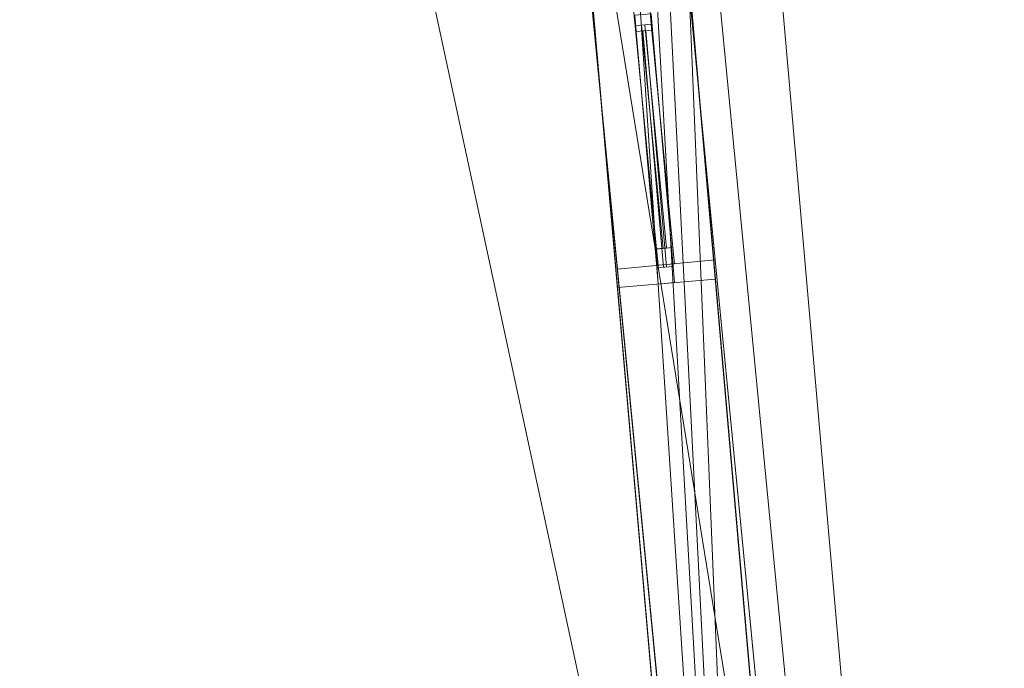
# Model space of a CAD drawing. Header units: millimetres. Extents: x -430348 to -225823, y -86243 to 5084.
# Tile 257 of 656: x -421236 to -418227, y -37899 to -35917. Entities that reach past the tile are written whole.
import ezdxf

# ---------------------------------------------------------------- set-up
doc = ezdxf.new("R2010")
doc.units = ezdxf.units.MM
for name, color, linetype, lineweight in [('A-GLAZ-CURT', 52, 'Continuous', 9), ('A-GLAZ-CWMG', 51, 'Continuous', 9), ('A-ROOF', 132, 'Continuous', 9), ('A-WALL', 113, 'Continuous', 9)]:
    doc.layers.add(name, color=color, linetype=linetype, lineweight=lineweight)

# ---------------------------------------------------------------- blocks, each defined once
blk = doc.blocks.new('System Panel - Glazed-497875-_3D_ Copy 1')
at = {"layer": 'A-GLAZ-CURT', "transparency": 33554471}
mesh = blk.add_polyface(dxfattribs=at)
corners = [(-342.5, 5), (-342.5, 5, 1780), (342.5, 5, 1780), (342.5, 5)]
mesh.append_faces([[corners[k] for k in face] for face in [(1, 2, 3, 0)]])
mesh = blk.add_polyface(dxfattribs=at)
corners = [(342.5, -5), (-342.5, -5), (-342.5, 5), (342.5, 5)]
mesh.append_faces([[corners[k] for k in face] for face in [(3, 0, 1, 2)]])
mesh = blk.add_polyface(dxfattribs=at)
corners = [(-342.5, -5, 1780), (342.5, -5, 1780), (342.5, 5, 1780), (-342.5, 5, 1780)]
mesh.append_faces([[corners[k] for k in face] for face in [(0, 1, 2, 3)]])
mesh = blk.add_polyface(dxfattribs=at)
corners = [(-342.5, -5), (-342.5, -5, 1780), (-342.5, 5, 1780), (-342.5, 5)]
mesh.append_faces([[corners[k] for k in face] for face in [(0, 1, 2, 3)]])
mesh = blk.add_polyface(dxfattribs=at)
corners = [(342.5, -5, 1780), (342.5, -5), (342.5, 5), (342.5, 5, 1780)]
mesh.append_faces([[corners[k] for k in face] for face in [(0, 1, 2, 3)]])
mesh = blk.add_polyface(dxfattribs=at)
corners = [(-342.5, -5), (342.5, -5), (342.5, -5, 1780), (-342.5, -5, 1780)]
mesh.append_faces([[corners[k] for k in face] for face in [(3, 0, 1, 2)]])
blk = doc.blocks.new('System Panel - Glazed-497881-_3D_ Copy 1')
at = {"layer": 'A-GLAZ-CURT', "transparency": 33554471}
mesh = blk.add_polyface(dxfattribs=at)
corners = [(-362.5, 5), (-362.5, 5, 1000), (362.5, 5, 1000), (362.5, 5)]
mesh.append_faces([[corners[k] for k in face] for face in [(2, 3, 0, 1)]])
mesh = blk.add_polyface(dxfattribs=at)
corners = [(362.5, -5), (-362.5, -5), (-362.5, 5), (362.5, 5)]
mesh.append_faces([[corners[k] for k in face] for face in [(3, 0, 1, 2)]])
mesh = blk.add_polyface(dxfattribs=at)
corners = [(-362.5, -5, 1000), (362.5, -5, 1000), (362.5, 5, 1000), (-362.5, 5, 1000)]
mesh.append_faces([[corners[k] for k in face] for face in [(3, 0, 1, 2)]])
mesh = blk.add_polyface(dxfattribs=at)
corners = [(-362.5, -5), (-362.5, -5, 1000), (-362.5, 5, 1000), (-362.5, 5)]
mesh.append_faces([[corners[k] for k in face] for face in [(0, 1, 2, 3)]])
mesh = blk.add_polyface(dxfattribs=at)
corners = [(362.5, -5, 1000), (362.5, -5), (362.5, 5), (362.5, 5, 1000)]
mesh.append_faces([[corners[k] for k in face] for face in [(0, 1, 2, 3)]])
mesh = blk.add_polyface(dxfattribs=at)
corners = [(-362.5, -5), (362.5, -5), (362.5, -5, 1000), (-362.5, -5, 1000)]
mesh.append_faces([[corners[k] for k in face] for face in [(3, 0, 1, 2)]])
blk = doc.blocks.new('Rectangular Mullion - 50mm x 50mm-389654-_3D_ Copy 1')
at = {"layer": 'A-GLAZ-CWMG'}
mesh = blk.add_polyface(dxfattribs=at)
corners = [(0, 25), (-50, 25), (-50, -25), (0, -25)]
mesh.append_faces([[corners[k] for k in face] for face in [(2, 3, 0, 1)]])
mesh = blk.add_polyface(dxfattribs=at)
corners = [(0, 25, -1100), (0, -25, -1100), (-50, -25, -1100), (-50, 25, -1100)]
mesh.append_faces([[corners[k] for k in face] for face in [(0, 1, 2, 3)]])
mesh = blk.add_polyface(dxfattribs=at)
corners = [(-50, 25), (0, 25), (0, 25, -1100), (-50, 25, -1100)]
mesh.append_faces([[corners[k] for k in face] for face in [(3, 0, 1, 2)]])
mesh = blk.add_polyface(dxfattribs=at)
corners = [(-50, -25), (-50, 25), (-50, 25, -1100), (-50, -25, -1100)]
mesh.append_faces([[corners[k] for k in face] for face in [(0, 1, 2, 3)]])
mesh = blk.add_polyface(dxfattribs=at)
corners = [(0, 25), (0, -25), (0, -25, -1100), (0, 25, -1100)]
mesh.append_faces([[corners[k] for k in face] for face in [(0, 1, 2, 3)]])
mesh = blk.add_polyface(dxfattribs=at)
corners = [(0, -25), (-50, -25), (-50, -25, -1100), (0, -25, -1100)]
mesh.append_faces([[corners[k] for k in face] for face in [(3, 0, 1, 2)]])
blk = doc.blocks.new('Rectangular Mullion - 50mm x 50mm-418341-_3D_ Copy 1')
at = {"layer": 'A-GLAZ-CWMG'}
mesh = blk.add_polyface(dxfattribs=at)
corners = [(0, 25), (-50, 25), (-50, -25), (0, -25)]
mesh.append_faces([[corners[k] for k in face] for face in [(2, 3, 0, 1)]])
mesh = blk.add_polyface(dxfattribs=at)
corners = [(0, 25, -725), (0, -25, -725), (-50, -25, -725), (-50, 25, -725)]
mesh.append_faces([[corners[k] for k in face] for face in [(0, 1, 2, 3)]])
mesh = blk.add_polyface(dxfattribs=at)
corners = [(-50, 25), (0, 25), (0, 25, -725), (-50, 25, -725)]
mesh.append_faces([[corners[k] for k in face] for face in [(0, 1, 2, 3)]])
mesh = blk.add_polyface(dxfattribs=at)
corners = [(-50, -25), (-50, 25), (-50, 25, -725), (-50, -25, -725)]
mesh.append_faces([[corners[k] for k in face] for face in [(0, 1, 2, 3)]])
mesh = blk.add_polyface(dxfattribs=at)
corners = [(0, 25), (0, -25), (0, -25, -725), (0, 25, -725)]
mesh.append_faces([[corners[k] for k in face] for face in [(0, 1, 2, 3)]])
mesh = blk.add_polyface(dxfattribs=at)
corners = [(0, -25), (-50, -25), (-50, -25, -725), (0, -25, -725)]
mesh.append_faces([[corners[k] for k in face] for face in [(0, 1, 2, 3)]])
blk = doc.blocks.new('Rectangular Mullion - 50mm x 50mm-418342-_3D_ Copy 1')
at = {"layer": 'A-GLAZ-CWMG'}
mesh = blk.add_polyface(dxfattribs=at)
corners = [(0, 25), (-50, 25), (-50, -25), (0, -25)]
mesh.append_faces([[corners[k] for k in face] for face in [(2, 3, 0, 1)]])
mesh = blk.add_polyface(dxfattribs=at)
corners = [(0, 25, -725), (0, -25, -725), (-50, -25, -725), (-50, 25, -725)]
mesh.append_faces([[corners[k] for k in face] for face in [(0, 1, 2, 3)]])
mesh = blk.add_polyface(dxfattribs=at)
corners = [(-50, 25), (0, 25), (0, 25, -725), (-50, 25, -725)]
mesh.append_faces([[corners[k] for k in face] for face in [(0, 1, 2, 3)]])
mesh = blk.add_polyface(dxfattribs=at)
corners = [(-50, -25), (-50, 25), (-50, 25, -725), (-50, -25, -725)]
mesh.append_faces([[corners[k] for k in face] for face in [(0, 1, 2, 3)]])
mesh = blk.add_polyface(dxfattribs=at)
corners = [(0, 25), (0, -25), (0, -25, -725), (0, 25, -725)]
mesh.append_faces([[corners[k] for k in face] for face in [(0, 1, 2, 3)]])
mesh = blk.add_polyface(dxfattribs=at)
corners = [(0, -25), (-50, -25), (-50, -25, -725), (0, -25, -725)]
mesh.append_faces([[corners[k] for k in face] for face in [(0, 1, 2, 3)]])
blk = doc.blocks.new('Rectangular Mullion - 50mm x 50mm-389652-_3D_ Copy 1')
at = {"layer": 'A-GLAZ-CWMG'}
mesh = blk.add_polyface(dxfattribs=at)
corners = [(25, 25), (-25, 25), (-25, -25), (25, -25)]
mesh.append_faces([[corners[k] for k in face] for face in [(2, 3, 0, 1)]])
mesh = blk.add_polyface(dxfattribs=at)
corners = [(25, 25, -1100), (25, -25, -1100), (-25, -25, -1100), (-25, 25, -1100)]
mesh.append_faces([[corners[k] for k in face] for face in [(0, 1, 2, 3)]])
mesh = blk.add_polyface(dxfattribs=at)
corners = [(-25, 25), (25, 25), (25, 25, -1100), (-25, 25, -1100)]
mesh.append_faces([[corners[k] for k in face] for face in [(3, 0, 1, 2)]])
mesh = blk.add_polyface(dxfattribs=at)
corners = [(-25, -25), (-25, 25), (-25, 25, -1100), (-25, -25, -1100)]
mesh.append_faces([[corners[k] for k in face] for face in [(3, 0, 1, 2)]])
mesh = blk.add_polyface(dxfattribs=at)
corners = [(25, 25), (25, -25), (25, -25, -1100), (25, 25, -1100)]
mesh.append_faces([[corners[k] for k in face] for face in [(3, 0, 1, 2)]])
mesh = blk.add_polyface(dxfattribs=at)
corners = [(25, -25), (-25, -25), (-25, -25, -1100), (25, -25, -1100)]
mesh.append_faces([[corners[k] for k in face] for face in [(3, 0, 1, 2)]])
blk = doc.blocks.new('Rectangular Mullion - 50mm x 50mm-295552-_3D_ Copy 1')
at = {"layer": 'A-GLAZ-CWMG'}
mesh = blk.add_polyface(dxfattribs=at)
corners = [(0, 25), (-50, 25), (-50, -25), (0, -25)]
mesh.append_faces([[corners[k] for k in face] for face in [(2, 3, 0, 1)]])
mesh = blk.add_polyface(dxfattribs=at)
corners = [(0, 25, -1880), (0, -25, -1880), (-50, -25, -1880), (-50, 25, -1880)]
mesh.append_faces([[corners[k] for k in face] for face in [(0, 1, 2, 3)]])
mesh = blk.add_polyface(dxfattribs=at)
corners = [(-50, 25), (0, 25), (0, 25, -1880), (-50, 25, -1880)]
mesh.append_faces([[corners[k] for k in face] for face in [(0, 1, 2, 3)]])
mesh = blk.add_polyface(dxfattribs=at)
corners = [(-50, -25), (-50, 25), (-50, 25, -1880), (-50, -25, -1880)]
mesh.append_faces([[corners[k] for k in face] for face in [(0, 1, 2, 3)]])
mesh = blk.add_polyface(dxfattribs=at)
corners = [(0, 25), (0, -25), (0, -25, -1880), (0, 25, -1880)]
mesh.append_faces([[corners[k] for k in face] for face in [(0, 1, 2, 3)]])
mesh = blk.add_polyface(dxfattribs=at)
corners = [(0, -25), (-50, -25), (-50, -25, -1880), (0, -25, -1880)]
mesh.append_faces([[corners[k] for k in face] for face in [(0, 1, 2, 3)]])
blk = doc.blocks.new('Rectangular Mullion - 50mm x 50mm-284656-_3D_ Copy 1')
at = {"layer": 'A-GLAZ-CWMG'}
mesh = blk.add_polyface(dxfattribs=at)
corners = [(0, 25), (-50, 25), (-50, -25), (0, -25)]
mesh.append_faces([[corners[k] for k in face] for face in [(2, 3, 0, 1)]])
mesh = blk.add_polyface(dxfattribs=at)
corners = [(0, 25, -685), (0, -25, -685), (-50, -25, -685), (-50, 25, -685)]
mesh.append_faces([[corners[k] for k in face] for face in [(0, 1, 2, 3)]])
mesh = blk.add_polyface(dxfattribs=at)
corners = [(-50, 25), (0, 25), (0, 25, -685), (-50, 25, -685)]
mesh.append_faces([[corners[k] for k in face] for face in [(0, 1, 2, 3)]])
mesh = blk.add_polyface(dxfattribs=at)
corners = [(-50, -25), (-50, 25), (-50, 25, -685), (-50, -25, -685)]
mesh.append_faces([[corners[k] for k in face] for face in [(0, 1, 2, 3)]])
mesh = blk.add_polyface(dxfattribs=at)
corners = [(0, 25), (0, -25), (0, -25, -685), (0, 25, -685)]
mesh.append_faces([[corners[k] for k in face] for face in [(0, 1, 2, 3)]])
mesh = blk.add_polyface(dxfattribs=at)
corners = [(0, -25), (-50, -25), (-50, -25, -685), (0, -25, -685)]
mesh.append_faces([[corners[k] for k in face] for face in [(0, 1, 2, 3)]])
blk = doc.blocks.new('Rectangular Mullion - 50mm x 50mm-284658-_3D_ Copy 1')
at = {"layer": 'A-GLAZ-CWMG'}
mesh = blk.add_polyface(dxfattribs=at)
corners = [(0, 25), (-50, 25), (-50, -25), (0, -25)]
mesh.append_faces([[corners[k] for k in face] for face in [(3, 0, 1, 2)]])
mesh = blk.add_polyface(dxfattribs=at)
corners = [(0, 25, -685), (0, -25, -685), (-50, -25, -685), (-50, 25, -685)]
mesh.append_faces([[corners[k] for k in face] for face in [(3, 0, 1, 2)]])
mesh = blk.add_polyface(dxfattribs=at)
corners = [(-50, 25), (0, 25), (0, 25, -685), (-50, 25, -685)]
mesh.append_faces([[corners[k] for k in face] for face in [(0, 1, 2, 3)]])
mesh = blk.add_polyface(dxfattribs=at)
corners = [(-50, -25), (-50, 25), (-50, 25, -685), (-50, -25, -685)]
mesh.append_faces([[corners[k] for k in face] for face in [(0, 1, 2, 3)]])
mesh = blk.add_polyface(dxfattribs=at)
corners = [(0, 25), (0, -25), (0, -25, -685), (0, 25, -685)]
mesh.append_faces([[corners[k] for k in face] for face in [(0, 1, 2, 3)]])
mesh = blk.add_polyface(dxfattribs=at)
corners = [(0, -25), (-50, -25), (-50, -25, -685), (0, -25, -685)]
mesh.append_faces([[corners[k] for k in face] for face in [(0, 1, 2, 3)]])
blk = doc.blocks.new('Rectangular Mullion - 50mm x 50mm-497874-_3D_ Copy 1')
at = {"layer": 'A-GLAZ-CWMG'}
mesh = blk.add_polyface(dxfattribs=at)
corners = [(25, 25), (-25, 25), (-25, -25), (25, -25)]
mesh.append_faces([[corners[k] for k in face] for face in [(2, 3, 0, 1)]])
mesh = blk.add_polyface(dxfattribs=at)
corners = [(25, 25, -1880), (25, -25, -1880), (-25, -25, -1880), (-25, 25, -1880)]
mesh.append_faces([[corners[k] for k in face] for face in [(0, 1, 2, 3)]])
mesh = blk.add_polyface(dxfattribs=at)
corners = [(-25, 25), (25, 25), (25, 25, -1880), (-25, 25, -1880)]
mesh.append_faces([[corners[k] for k in face] for face in [(0, 1, 2, 3)]])
mesh = blk.add_polyface(dxfattribs=at)
corners = [(-25, -25), (-25, 25), (-25, 25, -1880), (-25, -25, -1880)]
mesh.append_faces([[corners[k] for k in face] for face in [(0, 1, 2, 3)]])
mesh = blk.add_polyface(dxfattribs=at)
corners = [(25, 25), (25, -25), (25, -25, -1880), (25, 25, -1880)]
mesh.append_faces([[corners[k] for k in face] for face in [(0, 1, 2, 3)]])
mesh = blk.add_polyface(dxfattribs=at)
corners = [(25, -25), (-25, -25), (-25, -25, -1880), (25, -25, -1880)]
mesh.append_faces([[corners[k] for k in face] for face in [(0, 1, 2, 3)]])

msp = doc.modelspace()

# ---------------------------------------------------------------- block references
at = {"layer": 'A-GLAZ-CURT', "transparency": 33554471}
for name, p, rotation in [('System Panel - Glazed-497875-_3D_ Copy 1', (-419297.6, -36274, 64045.1), 95.52698229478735), ('System Panel - Glazed-497881-_3D_ Copy 1', (-419295.4, -36311.5, 62347.9), 94.99999999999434)]:
    msp.add_blockref(name, p, dxfattribs=dict(at, rotation=rotation))
at = {"layer": 'A-GLAZ-CWMG', "extrusion": (0, 0, -1)}
for name, p, rotation in [('Rectangular Mullion - 50mm x 50mm-497874-_3D_ Copy 1', (419333, -35908.2, -63995.1), 84.47301770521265), ('Rectangular Mullion - 50mm x 50mm-389652-_3D_ Copy 1', (419329.2, -35925.5, -62297.9), 85.00000000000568)]:
    msp.add_blockref(name, p, dxfattribs=dict(at, rotation=rotation))
at = {"layer": 'A-GLAZ-CWMG', "extrusion": (0.096315, -0.995351, 0), "rotation": 270}
msp.add_blockref('Rectangular Mullion - 50mm x 50mm-284656-_3D_ Copy 1', (-420842, 63995.1, -3936.6), dxfattribs=at)
at = {"layer": 'A-GLAZ-CWMG', "extrusion": (-0.096315, 0.995351, 0), "rotation": 90}
msp.add_blockref('Rectangular Mullion - 50mm x 50mm-284658-_3D_ Copy 1', (420842, 65875.1, 4621.6), dxfattribs=at)
at = {"layer": 'A-GLAZ-CWMG', "extrusion": (0.087156, -0.996195, 0), "rotation": 270}
msp.add_blockref('Rectangular Mullion - 50mm x 50mm-418341-_3D_ Copy 1', (-420864.6, 62297.9, -8.2), dxfattribs=at)
at = {"layer": 'A-GLAZ-CWMG', "extrusion": (-0.087156, 0.996195, 0), "rotation": 90}
msp.add_blockref('Rectangular Mullion - 50mm x 50mm-418342-_3D_ Copy 1', (420864.6, 63397.9, 733.2), dxfattribs=at)
at = {"layer": 'A-GLAZ-CWMG'}
for name, p, rotation in [('Rectangular Mullion - 50mm x 50mm-295552-_3D_ Copy 1', (-419259.8, -36664.7, 65875.1), 275.5269822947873), ('Rectangular Mullion - 50mm x 50mm-389654-_3D_ Copy 1', (-419259.4, -36722.4, 63397.9), 274.9999999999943)]:
    msp.add_blockref(name, p, dxfattribs=dict(at, rotation=rotation))

# ---------------------------------------------------------------- meshes
at = {"layer": 'A-ROOF'}
mesh = msp.add_polyface(dxfattribs=at)
corners = [(-422208.1, -39960.5, 65933.7), (-423727.2, -21697.4, 65878.8), (-420169.5, -21416.8, 63380), (-418575, -39642.7, 63380), (-419150.1, -39693, 63784.3), (-421631.5, -39910.1, 65528.3), (-422097.2, -39950.8, 65855.7), (-422184, -39958.4, 65916.8)]
mesh.append_faces([[corners[k] for k in face] for face in [(4, 5, 2, 3)]], dxfattribs={"vtx1": -1})
mesh.append_faces([[corners[k] for k in face] for face in [(5, 6, 1, 2)]], dxfattribs={"vtx1": -1, "vtx3": -1})
mesh.append_faces([[corners[k] for k in face] for face in [(7, 0, 1, 6)]], dxfattribs={"vtx2": -1})
mesh = msp.add_polyface(dxfattribs=at)
corners = [(-423727.2, -21697.4, 66000.8), (-422208.1, -39960.5, 66055.7), (-422157.3, -39956.1, 66020), (-422097.2, -39950.8, 65977.8), (-419147.2, -39692.7, 63904.3), (-418575, -39642.7, 63502.1), (-420169.5, -21416.8, 63502.1), (-422983.4, -26109.2, 65751.2), (-423056.7, -25212.2, 65747.6), (-422158.4, -25141.4, 65116.7), (-422085.1, -26038.4, 65120.3), (-423086.6, -24008.5, 65695), (-423151.6, -23213.2, 65691.8), (-422321.3, -23147.7, 65108.7), (-422256.3, -23943, 65111.9)]
mesh.append_faces([[corners[k] for k in face] for face in [(14, 9, 6, 13)]], dxfattribs={"vtx0": -1, "vtx1": -1, "vtx2": -1})
mesh.append_faces([[corners[k] for k in face] for face in [(0, 8, 11, 12)]], dxfattribs={"vtx0": -1, "vtx1": -1, "vtx3": -1})
mesh.append_faces([[corners[k] for k in face] for face in [(9, 14, 11, 8), (13, 6, 0, 12)]], dxfattribs={"vtx0": -1, "vtx2": -1})
mesh.append_faces([[corners[k] for k in face] for face in [(10, 4, 5, 6), (7, 1, 2, 3)]], dxfattribs={"vtx0": -1, "vtx3": -1})
mesh.append_faces([[corners[k] for k in face] for face in [(9, 10, 6)]], dxfattribs={"vtx1": -1, "vtx2": -1})
mesh.append_faces([[corners[k] for k in face] for face in [(3, 4, 10, 7), (0, 1, 7, 8)]], dxfattribs={"vtx1": -1, "vtx3": -1})
mesh = msp.add_polyface(dxfattribs=at)
corners = [(-420169.5, -21416.8, 63502.1), (-418575, -39642.7, 63502.1), (-418575, -39642.7, 63500), (-418575, -39642.7, 63380), (-420169.5, -21416.8, 63380)]
mesh.append_faces([[corners[k] for k in face] for face in [(2, 0, 1)]], dxfattribs={"vtx0": -1})
mesh.append_faces([[corners[k] for k in face] for face in [(4, 0, 2, 3)]], dxfattribs={"vtx1": -1})
mesh = msp.add_polyface(dxfattribs=at)
corners = [(-422038.5, -39947.6, 66020), (-422521.9, -34726.3, 66020), (-419235.7, -34422, 66020), (-418732, -39627.6, 66020)]
mesh.append_faces([[corners[k] for k in face] for face in [(2, 3, 0, 1)]])
mesh = msp.add_polyface(dxfattribs=at)
corners = [(-422521.9, -34726.3, 66120), (-422038.5, -39947.6, 66120), (-418732, -39627.6, 66120), (-419235.7, -34422, 66120)]
mesh.append_faces([[corners[k] for k in face] for face in [(1, 2, 3, 0)]])
mesh = msp.add_polyface(dxfattribs=at)
corners = [(-419235.7, -34422, 66020), (-419235.7, -34422, 66120), (-418732, -39627.6, 66120), (-418732, -39627.6, 66020)]
mesh.append_faces([[corners[k] for k in face] for face in [(1, 2, 3, 0)]])
mesh = msp.add_polyface(dxfattribs=at)
corners = [(-418846.4, -39722.8, 61217), (-419217.6, -35479, 61218.1), (-416771.1, -35271, 60960), (-416410.1, -39515.7, 60960)]
mesh.append_faces([[corners[k] for k in face] for face in [(2, 3, 0, 1)]])
mesh = msp.add_polyface(dxfattribs=at)
corners = [(-419217.6, -35479, 61318.6), (-418846.4, -39722.8, 61317.5), (-416410.1, -39515.7, 61060.6), (-416771.1, -35271, 61060.6)]
mesh.append_faces([[corners[k] for k in face] for face in [(1, 2, 3, 0)]])
mesh = msp.add_polyface(dxfattribs=at)
corners = [(-418846.4, -39722.8, 61317.5), (-419217.6, -35479, 61318.6), (-419217.6, -35479, 61218.1), (-418846.4, -39722.8, 61217)]
mesh.append_faces([[corners[k] for k in face] for face in [(0, 1, 2, 3)]])
at = {"layer": 'A-WALL'}
mesh = msp.add_polyface(dxfattribs=at)
corners = [(-420929.8, -15908.6, 56190.2), (-420903.7, -16207.4, 56190.2), (-420436, -21553.5, 56190.2), (-420409.8, -21852.4, 56190.2), (-419978.8, -26779.1, 56190.2), (-419952.6, -27077.9, 56190.2), (-419819, -28605.3, 56190.2), (-419792.9, -28904.1, 56190.2), (-419505.3, -32191.6, 56190.2), (-419479.1, -32490.4, 56190.2), (-419362.3, -33825.3, 56190.2), (-419336.2, -34124.2, 56190.2), (-419217.6, -35479, 56190.2), (-419191.5, -35777.9, 56190.2), (-418872.5, -39424, 56190.2), (-418846.4, -39722.8, 56190.2), (-418625.4, -42248.2, 56190.2), (-418924.3, -42274.3, 56190.2), (-421202.5, -16233.6, 56190.2), (-421228.7, -15934.7, 56190.2)]
mesh.append_faces([[corners[k] for k in face] for face in [(7, 17, 18, 6)]], dxfattribs={"vtx0": -1, "vtx2": -1})
mesh.append_faces([[corners[k] for k in face] for face in [(17, 13, 14, 15), (17, 11, 12, 13), (18, 0, 1, 2), (18, 2, 3, 4), (17, 9, 10, 11), (17, 7, 8, 9), (18, 4, 5, 6)]], dxfattribs={"vtx0": -1, "vtx3": -1})
mesh.append_faces([[corners[k] for k in face] for face in [(19, 0, 18)]], dxfattribs={"vtx1": -1})
mesh.append_faces([[corners[k] for k in face] for face in [(15, 16, 17)]], dxfattribs={"vtx2": -1})
mesh = msp.add_polyface(dxfattribs=at)
corners = [(-418625.4, -42248.2, 56190.2), (-418846.4, -39722.8, 56190.2), (-418872.5, -39424, 56190.2), (-419191.5, -35777.9, 56190.2), (-419217.6, -35479, 56190.2), (-419336.2, -34124.2, 56190.2), (-419362.3, -33825.3, 56190.2), (-419479.1, -32490.4, 56190.2), (-419505.3, -32191.6, 56190.2), (-419792.9, -28904.1, 56190.2), (-419819, -28605.3, 56190.2), (-419952.6, -27077.9, 56190.2), (-419978.8, -26779.1, 56190.2), (-420409.8, -21852.4, 56190.2), (-420436, -21553.5, 56190.2), (-420903.7, -16207.4, 56190.2), (-420929.8, -15908.6, 56190.2), (-420929.8, -15908.6, 61100), (-420929.8, -15908.6, 63331), (-420446, -21438.6, 63331), (-420446, -21438.6, 63574.2), (-418851.3, -39666.8, 63574.2), (-418851.3, -39666.8, 63694.2), (-418625.4, -42248.2, 63694.2), (-418787.5, -40395.3, 62297.9), (-418787.5, -40395.3, 63397.9), (-418825.1, -39965.7, 63397.9), (-418825.1, -39965.7, 62297.9), (-418892.1, -39199.8, 62297.9), (-418892.1, -39199.8, 63397.9), (-418953.1, -38502.5, 63397.9), (-418953.1, -38502.5, 62297.9), (-419110, -36709.3, 62297.9), (-419110, -36709.3, 63397.9), (-419214.6, -35513.9, 63397.9), (-419214.6, -35513.9, 62297.9), (-419467.3, -32624.9, 62297.9), (-419467.3, -32624.9, 63397.9), (-419571.9, -31429.5, 63397.9), (-419571.9, -31429.5, 62297.9), (-419739.3, -29516.8, 62297.9), (-419739.3, -29516.8, 63397.9), (-419809, -28719.9, 63397.9), (-419809, -28719.9, 62297.9), (-419868.3, -28042.5, 62297.9), (-419868.3, -28042.5, 63397.9), (-419938, -27245.5, 63397.9), (-419938, -27245.5, 62297.9), (-419972.8, -26847, 62297.9), (-419972.8, -26847, 63397.9), (-420042.6, -26050.1, 63397.9), (-420042.6, -26050.1, 62297.9), (-420198.4, -24268.8, 62297.9), (-420198.4, -24268.8, 63397.9), (-420311.7, -22973.8, 63397.9), (-420311.7, -22973.8, 62297.9), (-420543.4, -20325.8, 61879.8), (-420543.4, -20325.8, 62979.8), (-420674.1, -18831.5, 62979.8), (-420674.1, -18831.5, 61879.8), (-420813.6, -17237.6, 61879.8), (-420813.6, -17237.6, 62979.8), (-420883.3, -16440.6, 62979.8), (-420883.3, -16440.6, 61879.8), (-419829.9, -28481.5, 61141.6), (-419943.2, -27186.4, 61141.6), (-419943.2, -27186.4, 58701.6), (-419829.9, -28481.5, 58701.6), (-418690.6, -41503.5, 58874.1), (-418690.6, -41503.5, 60755.6), (-418777.7, -40507.3, 60755.6), (-418777.7, -40507.3, 58874.1), (-419396.4, -33435.8, 59934.1), (-419396.4, -33435.8, 61034.1), (-419452.2, -32798.2, 61034.1), (-419452.2, -32798.2, 59934.1)]
mesh.append_faces([[corners[k] for k in face] for face in [(23, 25, 22), (28, 70, 31), (13, 66, 12), (49, 46, 48), (42, 20, 41)]], dxfattribs={"vtx0": -1, "vtx1": -1})
mesh.append_faces([[corners[k] for k in face] for face in [(64, 40, 39, 75)]], dxfattribs={"vtx0": -1, "vtx1": -1, "vtx2": -1, "vtx3": -1})
mesh.append_faces([[corners[k] for k in face] for face in [(27, 70, 28, 29), (38, 41, 20, 21), (64, 44, 43, 40), (20, 42, 45, 46), (20, 46, 49, 50), (19, 55, 56, 57)]], dxfattribs={"vtx0": -1, "vtx1": -1, "vtx3": -1})
mesh.append_faces([[corners[k] for k in face] for face in [(0, 68, 69, 23), (24, 69, 70, 27), (7, 75, 72, 6), (39, 40, 41, 38), (26, 21, 22, 25), (31, 32, 33, 30), (35, 36, 37, 34), (21, 37, 38), (44, 64, 65, 47), (63, 17, 18, 62), (58, 18, 19, 57), (13, 55, 52)]], dxfattribs={"vtx0": -1, "vtx2": -1})
mesh.append_faces([[corners[k] for k in face] for face in [(71, 2, 3, 32), (31, 70, 71, 32), (75, 7, 8, 67), (21, 29, 30, 33), (21, 33, 34, 37), (52, 65, 66, 13), (17, 63, 60, 59), (48, 46, 47, 65)]], dxfattribs={"vtx0": -1, "vtx2": -1, "vtx3": -1})
mesh.append_faces([[corners[k] for k in face] for face in [(71, 0, 1, 2), (67, 9, 10, 11)]], dxfattribs={"vtx0": -1, "vtx3": -1})
mesh.append_faces([[corners[k] for k in face] for face in [(71, 68, 0), (5, 6, 72, 4), (67, 64, 75), (8, 9, 67)]], dxfattribs={"vtx1": -1, "vtx2": -1})
mesh.append_faces([[corners[k] for k in face] for face in [(3, 4, 72, 32), (73, 74, 36, 35), (26, 27, 29, 21), (24, 25, 23, 69), (13, 14, 56, 55), (51, 48, 65, 52), (61, 62, 18, 58), (53, 54, 20, 50)]], dxfattribs={"vtx1": -1, "vtx2": -1, "vtx3": -1})
mesh.append_faces([[corners[k] for k in face] for face in [(74, 75, 39, 36), (72, 73, 35, 32), (66, 67, 11, 12), (42, 43, 44, 45), (14, 15, 59, 56), (58, 59, 60, 61), (50, 51, 52, 53), (19, 20, 54, 55)]], dxfattribs={"vtx1": -1, "vtx3": -1})
mesh.append_faces([[corners[k] for k in face] for face in [(15, 16, 17, 59)]], dxfattribs={"vtx2": -1, "vtx3": -1})
mesh = msp.add_polyface(dxfattribs=at)
corners = [(-421228.7, -15934.7, 56190.2), (-421202.5, -16233.6, 56190.2), (-418924.3, -42274.3, 56190.2), (-418924.3, -42274.3, 63904.3), (-419150.1, -39693, 63904.3), (-419150.1, -39693, 63784.3), (-419176.3, -39394.1, 63784.3), (-420745.1, -21462.2, 63784.3), (-420745.1, -21462.2, 63538.8), (-421202.5, -16233.6, 63538.8), (-421215.9, -16081.2, 63538.8), (-421228.7, -15934.7, 63439.6), (-419086.4, -40421.4, 63397.9), (-419086.4, -40421.4, 62297.9), (-419124, -39991.8, 62297.9), (-419124, -39991.8, 63397.9), (-419191, -39226, 63397.9), (-419191, -39226, 62297.9), (-419252, -38528.6, 62297.9), (-419252, -38528.6, 63397.9), (-419408.9, -36735.5, 63397.9), (-419408.9, -36735.5, 62297.9), (-419513.5, -35540.1, 62297.9), (-419513.5, -35540.1, 63397.9), (-419766.2, -32651.1, 63397.9), (-419766.2, -32651.1, 62297.9), (-419870.8, -31455.7, 62297.9), (-419870.8, -31455.7, 63397.9), (-420038.1, -29543, 63397.9), (-420038.1, -29543, 62297.9), (-420107.9, -28746, 62297.9), (-420107.9, -28746, 63397.9), (-420167.1, -28068.6, 63397.9), (-420167.1, -28068.6, 62297.9), (-420236.8, -27271.6, 62297.9), (-420236.8, -27271.6, 63397.9), (-420271.7, -26873.2, 63397.9), (-420271.7, -26873.2, 62297.9), (-420341.4, -26076.2, 62297.9), (-420341.4, -26076.2, 63397.9), (-420497.3, -24295, 63397.9), (-420497.3, -24295, 62297.9), (-420610.6, -22999.9, 62297.9), (-420610.6, -22999.9, 63397.9), (-420842.2, -20352, 62979.8), (-420842.2, -20352, 61879.8), (-420973, -18857.7, 61879.8), (-420973, -18857.7, 62979.8), (-421112.4, -17263.8, 62979.8), (-421112.4, -17263.8, 61879.8), (-421182.1, -16466.8, 61879.8), (-421182.1, -16466.8, 62979.8), (-420242, -27212.6, 61141.6), (-420128.7, -28507.6, 61141.6), (-420128.7, -28507.6, 58701.6), (-420242, -27212.6, 58701.6), (-418989.4, -41529.6, 60755.6), (-418989.4, -41529.6, 58874.1), (-419076.6, -40533.4, 58874.1), (-419076.6, -40533.4, 60755.6), (-419695.3, -33461.9, 61034.1), (-419695.3, -33461.9, 59934.1), (-419751, -32824.4, 59934.1), (-419751, -32824.4, 61034.1)]
mesh.append_faces([[corners[k] for k in face] for face in [(52, 41, 55), (17, 14, 16)]], dxfattribs={"vtx0": -1, "vtx1": -1})
mesh.append_faces([[corners[k] for k in face] for face in [(42, 45, 55, 41), (45, 42, 8, 44), (55, 45, 1), (38, 41, 52, 37), (53, 30, 33, 52), (34, 37, 52, 33), (25, 60, 22, 24), (58, 61, 2), (23, 6, 24), (15, 5, 16, 14)]], dxfattribs={"vtx0": -1, "vtx1": -1, "vtx2": -1})
mesh.append_faces([[corners[k] for k in face] for face in [(7, 36, 35, 32), (7, 32, 31, 28), (7, 40, 39, 36), (61, 58, 21, 22), (6, 28, 27, 24)]], dxfattribs={"vtx0": -1, "vtx1": -1, "vtx3": -1})
mesh.append_faces([[corners[k] for k in face] for face in [(50, 0, 1, 49), (49, 46, 47, 48), (37, 34, 35, 36), (33, 30, 31, 32), (41, 38, 39, 40), (8, 42, 43), (2, 57, 58), (6, 19, 16, 5), (12, 3, 4), (59, 13, 14)]], dxfattribs={"vtx0": -1, "vtx2": -1})
mesh.append_faces([[corners[k] for k in face] for face in [(1, 45, 46, 49), (9, 51, 48, 47), (13, 59, 56, 3), (6, 23, 20, 19)]], dxfattribs={"vtx0": -1, "vtx2": -1, "vtx3": -1})
mesh.append_faces([[corners[k] for k in face] for face in [(62, 63, 26), (60, 61, 22), (22, 23, 24), (12, 13, 3), (6, 7, 28)]], dxfattribs={"vtx1": -1, "vtx2": -1})
mesh.append_faces([[corners[k] for k in face] for face in [(53, 54, 62, 26), (61, 62, 54, 2), (29, 30, 53, 26), (58, 59, 18, 21), (17, 18, 59, 14)]], dxfattribs={"vtx1": -1, "vtx2": -1, "vtx3": -1})
mesh.append_faces([[corners[k] for k in face] for face in [(11, 0, 50, 51), (54, 55, 1, 2), (47, 44, 8, 9), (43, 40, 7, 8), (63, 60, 25, 26), (28, 29, 26, 27), (56, 57, 2, 3), (20, 21, 18, 19), (15, 12, 4, 5)]], dxfattribs={"vtx1": -1, "vtx3": -1})
mesh.append_faces([[corners[k] for k in face] for face in [(9, 10, 11, 51)]], dxfattribs={"vtx2": -1, "vtx3": -1})
mesh = msp.add_polyface(dxfattribs=at)
corners = [(-418851.3, -39666.8, 63574.2), (-420446, -21438.6, 63574.2), (-420745.1, -21462.2, 63784.3), (-419176.3, -39394.1, 63784.3), (-419150.1, -39693, 63784.3)]
mesh.append_faces([[corners[k] for k in face] for face in [(4, 0, 3)]], dxfattribs={"vtx1": -1})
mesh.append_faces([[corners[k] for k in face] for face in [(1, 2, 3, 0)]], dxfattribs={"vtx2": -1})
mesh = msp.add_polyface(dxfattribs=at)
corners = [(-418847.8, -39365.4, 66020), (-419325.4, -34430.3, 66020), (-419624.1, -34457.9, 66020), (-419595.2, -34756.5, 66020), (-419146.7, -39391.5, 66020)]
mesh.append_faces([[corners[k] for k in face] for face in [(4, 0, 3)]], dxfattribs={"vtx1": -1})
mesh.append_faces([[corners[k] for k in face] for face in [(1, 2, 3, 0)]], dxfattribs={"vtx2": -1})
mesh = msp.add_polyface(dxfattribs=at)
corners = [(-419325.4, -34430.3, 63707.4), (-418847.8, -39365.4, 63675.5), (-419146.7, -39391.5, 63885.5), (-419595.2, -34756.5, 63915.5), (-419624.1, -34457.9, 63917.5)]
mesh.append_faces([[corners[k] for k in face] for face in [(4, 0, 3)]], dxfattribs={"vtx1": -1})
mesh.append_faces([[corners[k] for k in face] for face in [(1, 2, 3, 0)]], dxfattribs={"vtx2": -1})
mesh = msp.add_polyface(dxfattribs=at)
corners = [(-419325.4, -34430.3, 63707.4), (-419325.4, -34430.3, 66020), (-418847.8, -39365.4, 66020), (-418847.8, -39365.4, 63904.3), (-418847.8, -39365.4, 63675.5), (-419110.5, -36650.2, 63995.1), (-419110.5, -36650.2, 65875.1), (-419256.9, -35137.3, 65875.1), (-419256.9, -35137.3, 63995.1), (-418937.2, -38441.9, 65075.1), (-418937.2, -38441.9, 65875.1), (-418985.3, -37944.2, 65875.1), (-418985.3, -37944.2, 65075.1)]
mesh.append_faces([[corners[k] for k in face] for face in [(5, 12, 4)]], dxfattribs={"vtx0": -1, "vtx1": -1, "vtx2": -1})
mesh.append_faces([[corners[k] for k in face] for face in [(0, 8, 5, 4), (8, 0, 1, 7), (6, 11, 12, 5)]], dxfattribs={"vtx0": -1, "vtx2": -1})
mesh.append_faces([[corners[k] for k in face] for face in [(2, 10, 11, 6)]], dxfattribs={"vtx0": -1, "vtx2": -1, "vtx3": -1})
mesh.append_faces([[corners[k] for k in face] for face in [(12, 9, 3, 4), (2, 3, 9, 10), (6, 7, 1, 2)]], dxfattribs={"vtx1": -1, "vtx3": -1})
mesh = msp.add_polyface(dxfattribs=at)
corners = [(-419624.1, -34457.9, 66020), (-419624.1, -34457.9, 63917.5), (-419595.2, -34756.5, 63915.5), (-419146.7, -39391.5, 63885.5), (-419146.7, -39391.5, 66020), (-419595.2, -34756.5, 66020), (-419409.1, -36679.1, 65875.1), (-419409.1, -36679.1, 63995.1), (-419555.5, -35166.2, 63995.1), (-419555.5, -35166.2, 65875.1), (-419235.8, -38470.8, 65875.1), (-419235.8, -38470.8, 65075.1), (-419283.9, -37973.1, 65075.1), (-419283.9, -37973.1, 65875.1)]
mesh.append_faces([[corners[k] for k in face] for face in [(4, 6, 13, 10)]], dxfattribs={"vtx0": -1, "vtx1": -1, "vtx3": -1})
mesh.append_faces([[corners[k] for k in face] for face in [(5, 9, 6, 4), (11, 3, 4, 10)]], dxfattribs={"vtx0": -1, "vtx2": -1})
mesh.append_faces([[corners[k] for k in face] for face in [(2, 8, 9, 5), (3, 11, 12, 7)]], dxfattribs={"vtx0": -1, "vtx2": -1, "vtx3": -1})
mesh.append_faces([[corners[k] for k in face] for face in [(1, 2, 5, 0)]], dxfattribs={"vtx1": -1})
mesh.append_faces([[corners[k] for k in face] for face in [(7, 8, 2, 3), (6, 7, 12, 13)]], dxfattribs={"vtx1": -1, "vtx3": -1})
mesh = msp.add_polyface(dxfattribs=at)
corners = [(-419110.5, -36650.2, 65875.1), (-419409.1, -36679.1, 65875.1), (-419555.5, -35166.2, 65875.1), (-419256.9, -35137.3, 65875.1)]
mesh.append_faces([[corners[k] for k in face] for face in [(0, 1, 2, 3)]])
mesh = msp.add_polyface(dxfattribs=at)
corners = [(-419409.1, -36679.1, 63995.1), (-419110.5, -36650.2, 63995.1), (-419256.9, -35137.3, 63995.1), (-419555.5, -35166.2, 63995.1)]
mesh.append_faces([[corners[k] for k in face] for face in [(2, 3, 0, 1)]])
mesh = msp.add_polyface(dxfattribs=at)
corners = [(-419110, -36709.3, 63397.9), (-419408.9, -36735.5, 63397.9), (-419513.5, -35540.1, 63397.9), (-419214.6, -35513.9, 63397.9)]
mesh.append_faces([[corners[k] for k in face] for face in [(1, 2, 3, 0)]])
mesh = msp.add_polyface(dxfattribs=at)
corners = [(-419408.9, -36735.5, 62297.9), (-419110, -36709.3, 62297.9), (-419214.6, -35513.9, 62297.9), (-419513.5, -35540.1, 62297.9)]
mesh.append_faces([[corners[k] for k in face] for face in [(3, 0, 1, 2)]])
mesh = msp.add_polyface(dxfattribs=at)
corners = [(-419110.5, -36650.2, 63995.1), (-419409.1, -36679.1, 63995.1), (-419409.1, -36679.1, 65875.1), (-419110.5, -36650.2, 65875.1)]
mesh.append_faces([[corners[k] for k in face] for face in [(0, 1, 2, 3)]])
mesh = msp.add_polyface(dxfattribs=at)
corners = [(-419110, -36709.3, 62297.9), (-419408.9, -36735.5, 62297.9), (-419408.9, -36735.5, 63397.9), (-419110, -36709.3, 63397.9)]
mesh.append_faces([[corners[k] for k in face] for face in [(1, 2, 3, 0)]])

doc.saveas('drawing.dxf')
